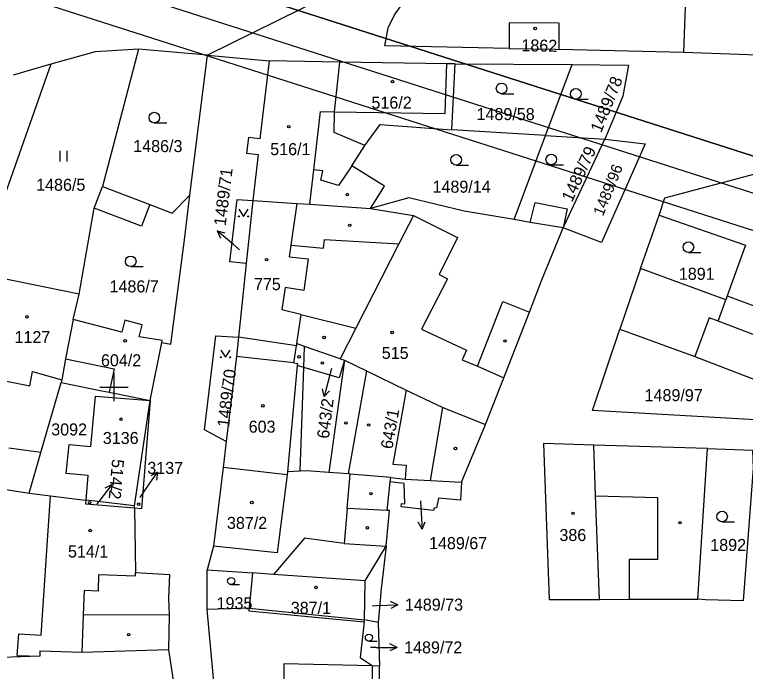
# Model space of a CAD drawing. Extents: x -779302 to -774398, y -1144902 to -1142831.
# Drawn here: x -777514 to -777410.8, y -1143940.2 to -1143847.4 of the extents above; entities that cross this region are included whole.
import ezdxf

# ---------------------------------------------------------------- set-up
doc = ezdxf.new("R2010")
doc.units = 0
for name, color, linetype in [('hektosit - Vrstva 5', 7, 'Continuous'), ('Hranice parcel', 7, 'Continuous'), ('Parcelní čísla', 7, 'Continuous'), ('Pop  PČ popisy', 7, 'Continuous'), ('Vnitřní kresba', 7, 'Continuous'), ('Vrstva 1', 7, 'Continuous'), ('Značky budov', 7, 'Continuous'), ('Značky kultur', 7, 'Continuous')]:
    doc.layers.add(name, color=color, linetype=linetype)

msp = doc.modelspace()

# ---------------------------------------------------------------- linework, layer by layer
at = {"layer": 'hektosit - Vrstva 5'}
for p, q in [((-777500, -1143898), (-777500, -1143902)), ((-777502, -1143900), (-777498, -1143900))]:
    msp.add_line(p, q, dxfattribs=at)
at = {"layer": 'Hranice parcel'}
for p, q in [((-777418.55, -1143826.88), (-777419.52, -1143852.7)), ((-777449.55, -1143834.59), (-777486.78, -1143853.07)), ((-777496.53, -1143852.24), (-777501.62, -1143871.63)), ((-777486.78, -1143853.07), (-777496.53, -1143852.24)), ((-777419.52, -1143852.7), (-777437.09, -1143852.27)), ((-777489.3, -1143872.89), (-777486.78, -1143853.07)), ((-777486.78, -1143853.07), (-777478.06, -1143853.89)), ((-777508.91, -1143854.38), (-777514.23, -1143855.9)), ((-777468.1, -1143854.06), (-777478.06, -1143853.89)), ((-777452.27, -1143863.63), (-777451.81, -1143854.32)), ((-777451.81, -1143854.32), (-777435.27, -1143854.43)), ((-777439.01, -1143864.45), (-777435.27, -1143854.43)), ((-777439.01, -1143864.45), (-777452.27, -1143863.63)), ((-777443.44, -1143876.33), (-777439.01, -1143864.45)), ((-777439.01, -1143864.45), (-777430.65, -1143864.96)), ((-777436.54, -1143877.5), (-777430.65, -1143864.96)), ((-777430.65, -1143864.96), (-777424.95, -1143865.64)), ((-777480.4, -1143873.62), (-777481.32, -1143882.55)), ((-777480.4, -1143873.62), (-777474.11, -1143874.04)), ((-777425.6, -1143883.24), (-777422.97, -1143875.68)), ((-777422.97, -1143875.68), (-777410.76, -1143879.95)), ((-777431.12, -1143879.55), (-777436.54, -1143877.5)), ((-777481.32, -1143882.55), (-777482.42, -1143892.94)), ((-777425.6, -1143883.24), (-777428.52, -1143891.82)), ((-777504.92, -1143886.87), (-777517.38, -1143884.35)), ((-777505.77, -1143890.46), (-777504.92, -1143886.87)), ((-777432.39, -1143903.31), (-777428.52, -1143891.82)), ((-777494.89, -1143901.88), (-777493.26, -1143893.71)), ((-777473.06, -1143894.25), (-777474.19, -1143893.86)), ((-777468.03, -1143895.99), (-777473.06, -1143894.25)), ((-777464.32, -1143897.7), (-777466.91, -1143912.26)), ((-777502.61, -1143901.26), (-777494.89, -1143901.88)), ((-777497.09, -1143916.8), (-777494.89, -1143901.88)), ((-777450.9, -1143913.45), (-777447.5, -1143905.28)), ((-777484.13, -1143907.67), (-777484.58, -1143911.35)), ((-777417.51, -1143929.96), (-777416.15, -1143908.69)), ((-777523.56, -1143913.12), (-777511.98, -1143914.99)), ((-777503.95, -1143916), (-777503.65, -1143912.5)), ((-777460.96, -1143913.39), (-777460.89, -1143912.79)), ((-777461.42, -1143917.43), (-777460.96, -1143913.39)), ((-777497.09, -1143916.8), (-777503.95, -1143916)), ((-777497.09, -1143917.11), (-777497.09, -1143916.8)), ((-777464.49, -1143927.39), (-777461.56, -1143922.46)), ((-777486.85, -1143931.42), (-777486.83, -1143925.84)), ((-777486.83, -1143925.84), (-777480.42, -1143926.26)), ((-777480.42, -1143926.26), (-777480.9, -1143931.26)), ((-777464.62, -1143932.88), (-777464.49, -1143927.39)), ((-777480.9, -1143931.26), (-777486.85, -1143931.42)), ((-777464.65, -1143933.18), (-777464.62, -1143932.88)), ((-777462.69, -1143933.25), (-777464.62, -1143932.88)), ((-777462.69, -1143933.25), (-777462.49, -1143939.42)), ((-777492.29, -1143937.13), (-777489.74, -1143953.34)), ((-777462.49, -1143939.42), (-777463.49, -1143939.4))]:
    msp.add_line(p, q, dxfattribs=at)
for points in [[(-777444.18, -1143852.13), (-777461.74, -1143851.77), (-777461.25, -1143849.21), (-777460.37, -1143847.4), (-777458.98, -1143845.51), (-777456.06, -1143841.9), (-777449.55, -1143834.59)], [(-777437.09, -1143852.27), (-777437.07, -1143848.56), (-777444.17, -1143848.54), (-777444.18, -1143852.13)], [(-777496.53, -1143852.24), (-777502.67, -1143852.6), (-777508.91, -1143854.38)], [(-777444.18, -1143852.13), (-777437.61, -1143852.26), (-777437.09, -1143852.27)], [(-777327.16, -1143876.09), (-777335.43, -1143873.14), (-777361.49, -1143861.7), (-777365.24, -1143860.37), (-777381.18, -1143856.34), (-777388.13, -1143855.07), (-777394.23, -1143854.52), (-777399.48, -1143854.32), (-777404.16, -1143853.96), (-777409.04, -1143853.1), (-777419.52, -1143852.7)], [(-777508.91, -1143854.38), (-777519.36, -1143883.95), (-777517.38, -1143884.35)], [(-777478.06, -1143853.89), (-777479.37, -1143864.92), (-777480.99, -1143864.73), (-777481.26, -1143866.92), (-777479.63, -1143867.11), (-777480.4, -1143873.62)], [(-777464.54, -1143865.84), (-777468.91, -1143864), (-777468.86, -1143861.1), (-777468.1, -1143854.06)], [(-777451.81, -1143854.32), (-777452.98, -1143854.31), (-777468.1, -1143854.06)], [(-777435.27, -1143854.43), (-777427.29, -1143854.49), (-777428.1, -1143858.9), (-777430.65, -1143864.96)], [(-777464.54, -1143865.84), (-777462.38, -1143862.89), (-777452.27, -1143863.63)], [(-777424.95, -1143865.64), (-777427.63, -1143871.69), (-777431.12, -1143879.55)], [(-777463.76, -1143874.74), (-777461.79, -1143871.61), (-777466.4, -1143868.75), (-777464.54, -1143865.84)], [(-777422.97, -1143875.68), (-777422.14, -1143873.24), (-777409.57, -1143869.91)], [(-777504.92, -1143886.87), (-777502.79, -1143874.69), (-777501.62, -1143871.63)], [(-777501.62, -1143871.63), (-777494.94, -1143874.18), (-777491.79, -1143875.42), (-777489.3, -1143872.89)], [(-777493.26, -1143893.71), (-777491.96, -1143893.91), (-777490.04, -1143879.18), (-777489.3, -1143872.89)], [(-777481.32, -1143882.55), (-777483.64, -1143882.28), (-777482.59, -1143873.48), (-777480.4, -1143873.62)], [(-777443.44, -1143876.33), (-777450.52, -1143875.13), (-777458.32, -1143873.25), (-777463.76, -1143874.74)], [(-777474.11, -1143874.04), (-777472.34, -1143874.16), (-777463.76, -1143874.74)], [(-777463.76, -1143874.74), (-777457.68, -1143875.75), (-777459.73, -1143879.75), (-777465.81, -1143891.65), (-777468.03, -1143895.99)], [(-777436.54, -1143877.5), (-777441.17, -1143876.72), (-777443.44, -1143876.33)], [(-777447.5, -1143905.28), (-777444.89, -1143898.71), (-777441.28, -1143889.42), (-777439.52, -1143884.86), (-777436.54, -1143877.5)], [(-777410.76, -1143879.95), (-777413.35, -1143887.12), (-777413.56, -1143887.69), (-777425.6, -1143883.24)], [(-777505.77, -1143890.46), (-777506.83, -1143896.01), (-777507.39, -1143898.97), (-777507.47, -1143899.36)], [(-777493.26, -1143893.71), (-777493.2, -1143893.42), (-777496.45, -1143892.89), (-777496, -1143891.18), (-777498.45, -1143890.54), (-777498.9, -1143892.25), (-777505.77, -1143890.46)], [(-777428.52, -1143891.82), (-777417.94, -1143895.67), (-777397.97, -1143903.33)], [(-777484.13, -1143907.67), (-777487.22, -1143906.02), (-777485.63, -1143892.74), (-777482.42, -1143892.94)], [(-777482.42, -1143892.94), (-777482.69, -1143895.68), (-777484.13, -1143907.67)], [(-777474.19, -1143893.86), (-777474.23, -1143894.15), (-777482.42, -1143892.94)], [(-777473.7, -1143911.9), (-777473.17, -1143897.22), (-777473.06, -1143894.25)], [(-777468.03, -1143895.99), (-777467.45, -1143896.19), (-777464.32, -1143897.7)], [(-777464.32, -1143897.7), (-777458.69, -1143900.41), (-777453.51, -1143902.88), (-777447.5, -1143905.28)], [(-777511.98, -1143914.99), (-777510.32, -1143909.23), (-777507.47, -1143899.36)], [(-777507.47, -1143899.36), (-777501.73, -1143900.51), (-777500.66, -1143900.73), (-777494.89, -1143901.88)], [(-777503.65, -1143912.5), (-777506.75, -1143912.19), (-777506.35, -1143908.11), (-777503.28, -1143908.41), (-777502.61, -1143901.26)], [(-777494.89, -1143901.88), (-777496.09, -1143917.19), (-777497.09, -1143917.11)], [(-777400.06, -1143908.12), (-777408.55, -1143904.69), (-777432.39, -1143903.31)], [(-777416.15, -1143908.69), (-777432.2, -1143908.19), (-777439.33, -1143907.97), (-777438.5, -1143930.01), (-777431.41, -1143930), (-777427.19, -1143929.98), (-777417.51, -1143929.96)], [(-777416.15, -1143908.69), (-777409.77, -1143908.89), (-777409.7, -1143911.46), (-777411.07, -1143930.18), (-777416.41, -1143930.04), (-777417.51, -1143929.96)], [(-777484.58, -1143911.35), (-777485.95, -1143922.48), (-777486.83, -1143925.84)], [(-777473.7, -1143911.9), (-777475.5, -1143911.99), (-777475.53, -1143912.39), (-777484.58, -1143911.35)], [(-777466.91, -1143912.26), (-777469.63, -1143912.07), (-777472.78, -1143911.85), (-777473.7, -1143911.9)], [(-777460.89, -1143912.79), (-777466.62, -1143912.28), (-777466.91, -1143912.26)], [(-777460.89, -1143912.79), (-777458.86, -1143913.02), (-777455.28, -1143913.2), (-777450.9, -1143913.45)], [(-777450.9, -1143913.45), (-777451.05, -1143915.97), (-777454.15, -1143915.69), (-777454.41, -1143917.08), (-777454.78, -1143917.12), (-777454.87, -1143917.46), (-777459.42, -1143916.92), (-777459.36, -1143916.44), (-777458.92, -1143916.5), (-777458.98, -1143913.64), (-777460.96, -1143913.39)], [(-777511.98, -1143914.99), (-777508.97, -1143915.37), (-777504.07, -1143915.99), (-777503.95, -1143916)], [(-777497.09, -1143917.11), (-777504, -1143916.56), (-777503.95, -1143916)], [(-777497.09, -1143917.11), (-777496.98, -1143926.19), (-777492.18, -1143926.47), (-777492.28, -1143929.82), (-777492.21, -1143932.2), (-777492.29, -1143937.13)], [(-777461.42, -1143917.43), (-777467.05, -1143917.15), (-777467.49, -1143922.1), (-777473.07, -1143921.35), (-777477.48, -1143926.47), (-777478.08, -1143926.42), (-777480.42, -1143926.26)], [(-777461.56, -1143922.46), (-777461.07, -1143917.46), (-777461.42, -1143917.43)], [(-777461.56, -1143922.46), (-777462.24, -1143928.53), (-777462.69, -1143933.25)], [(-777481.58, -1143968.55), (-777483.22, -1143963.84), (-777483.95, -1143961.55), (-777484.96, -1143951.84), (-777486.85, -1143931.42)], [(-777480.9, -1143931.26), (-777480.96, -1143931.61), (-777464.65, -1143933.18)], [(-777464.65, -1143933.18), (-777465.2, -1143938.21), (-777463.49, -1143939.4)], [(-777492.29, -1143937.13), (-777504.48, -1143937.52), (-777510.46, -1143937.33), (-777510.48, -1143938), (-777523.95, -1143938.51)], [(-777463.49, -1143939.4), (-777476, -1143939.12), (-777476.05, -1143953.74), (-777477.1, -1143953.73), (-777477.24, -1143968.59)], [(-777462.93, -1143951.45), (-777463.45, -1143946.96), (-777463.49, -1143939.4)], [(-777462.43, -1143951.45), (-777462.45, -1143946.98), (-777462.49, -1143939.42)]]:
    msp.add_lwpolyline(points, dxfattribs=at)
at = {"layer": 'Pop  PČ popisy'}
for p, q in [((-777483.11, -1143879.85), (-777485.41, -1143877.92)), ((-777485.41, -1143877.92), (-777484.32, -1143878.18)), ((-777485.41, -1143877.92), (-777484.96, -1143878.95)), ((-777482.25, -1143880.58), (-777483.11, -1143879.85)), ((-777469.25, -1143897.39), (-777469.54, -1143898.45)), ((-777469.54, -1143898.45), (-777470.32, -1143901.35)), ((-777470.32, -1143901.35), (-777470.54, -1143900.25)), ((-777470.32, -1143901.35), (-777469.57, -1143900.51)), ((-777495.55, -1143914.48), (-777493.83, -1143912.02)), ((-777493.83, -1143912.02), (-777494.81, -1143912.55)), ((-777493.83, -1143912.02), (-777493.99, -1143913.13)), ((-777502.09, -1143916.17), (-777500.28, -1143913.77)), ((-777500.28, -1143913.77), (-777501.29, -1143914.27)), ((-777500.28, -1143913.77), (-777500.49, -1143914.87)), ((-777496.32, -1143915.58), (-777495.55, -1143914.48)), ((-777502.36, -1143916.53), (-777502.09, -1143916.17)), ((-777456.68, -1143916.08), (-777456.63, -1143917.07)), ((-777456.63, -1143917.07), (-777456.47, -1143920.07)), ((-777456.47, -1143920.07), (-777457.03, -1143919.09)), ((-777456.47, -1143920.07), (-777456.03, -1143919.04)), ((-777462.89, -1143930.86), (-777459.89, -1143930.76)), ((-777459.89, -1143930.76), (-777460.91, -1143930.29)), ((-777459.89, -1143930.76), (-777460.87, -1143931.29)), ((-777463.52, -1143930.89), (-777462.89, -1143930.86)), ((-777463, -1143936.78), (-777463.76, -1143936.78)), ((-777463, -1143936.78), (-777460, -1143936.78)), ((-777460, -1143936.78), (-777461, -1143936.28)), ((-777460, -1143936.78), (-777461, -1143937.28))]:
    msp.add_line(p, q, dxfattribs=at)
at = {"layer": 'Vnitřní kresba'}
for p, q in [((-777453.19, -1143861.34), (-777452.98, -1143854.31)), ((-777471.77, -1143869.29), (-777470.8, -1143861.07)), ((-777470.8, -1143861.07), (-777468.86, -1143861.1)), ((-777468.86, -1143861.1), (-777453.19, -1143861.34)), ((-777466.4, -1143868.75), (-777468.27, -1143871.5)), ((-777472.34, -1143874.16), (-777471.77, -1143869.29)), ((-777470.49, -1143869.44), (-777471.77, -1143869.29)), ((-777470.75, -1143870.78), (-777470.49, -1143869.44)), ((-777468.27, -1143871.5), (-777470.75, -1143870.78)), ((-777441.17, -1143876.72), (-777440.49, -1143873.91)), ((-777440.49, -1143873.91), (-777435.97, -1143874.82)), ((-777496.11, -1143877.24), (-777502.79, -1143874.69)), ((-777494.94, -1143874.18), (-777496.11, -1143877.24)), ((-777474.95, -1143879.92), (-777474.11, -1143874.04)), ((-777435.97, -1143874.82), (-777436.54, -1143877.5)), ((-777457.68, -1143875.75), (-777451.44, -1143878.84)), ((-777470.38, -1143880.35), (-777470.27, -1143879.16)), ((-777470.27, -1143879.16), (-777459.73, -1143879.75)), ((-777451.44, -1143878.84), (-777454.05, -1143884.11)), ((-777475.19, -1143881.59), (-777474.95, -1143879.92)), ((-777474.95, -1143879.92), (-777470.38, -1143880.35)), ((-777475.19, -1143881.59), (-777472.57, -1143881.89)), ((-777472.57, -1143881.89), (-777473.18, -1143886.37)), ((-777454.05, -1143884.11), (-777452.89, -1143884.68)), ((-777452.89, -1143884.68), (-777456.57, -1143891.83)), ((-777475.81, -1143885.92), (-777476.26, -1143889.07)), ((-777473.18, -1143886.37), (-777475.81, -1143885.92)), ((-777413.35, -1143887.12), (-777394.67, -1143894.05)), ((-777448.63, -1143897.05), (-777445.03, -1143887.92)), ((-777445.03, -1143887.92), (-777441.28, -1143889.42)), ((-777414.64, -1143890.69), (-777413.56, -1143887.69)), ((-777473.61, -1143889.72), (-777476.26, -1143889.07)), ((-777473.61, -1143889.72), (-777474.19, -1143893.86)), ((-777473.61, -1143889.72), (-777465.81, -1143891.65)), ((-777415.88, -1143890.22), (-777417.94, -1143895.67)), ((-777414.64, -1143890.69), (-777415.88, -1143890.22)), ((-777395.99, -1143897.77), (-777414.64, -1143890.69)), ((-777456.57, -1143891.83), (-777450.18, -1143894.8)), ((-777474.57, -1143896.59), (-777474.23, -1143894.15)), ((-777474.57, -1143896.59), (-777482.69, -1143895.68)), ((-777450.18, -1143894.8), (-777450.8, -1143896.14)), ((-777506.83, -1143896.01), (-777499.99, -1143897.4)), ((-777474.57, -1143896.59), (-777474.08, -1143896.65)), ((-777474.08, -1143896.65), (-777474.11, -1143896.95)), ((-777467.45, -1143896.19), (-777469.63, -1143912.07)), ((-777467.45, -1143896.19), (-777468.18, -1143898.68)), ((-777450.8, -1143896.14), (-777448.63, -1143897.05)), ((-777499.99, -1143897.4), (-777500.66, -1143900.73)), ((-777474.11, -1143896.95), (-777475.5, -1143911.99)), ((-777473.17, -1143897.22), (-777474.11, -1143896.95)), ((-777468.18, -1143898.68), (-777473.17, -1143897.22)), ((-777448.63, -1143897.05), (-777444.89, -1143898.71)), ((-777511.91, -1143899.82), (-777511.5, -1143897.79)), ((-777511.5, -1143897.79), (-777507.39, -1143898.97)), ((-777516.19, -1143898.97), (-777511.91, -1143899.82)), ((-777458.69, -1143900.41), (-777460.58, -1143910.9)), ((-777455.28, -1143913.2), (-777453.51, -1143902.88)), ((-777510.32, -1143909.23), (-777514.85, -1143908.64)), ((-777431.94, -1143915.36), (-777432.2, -1143908.19)), ((-777460.58, -1143910.9), (-777458.72, -1143911.03)), ((-777458.72, -1143911.03), (-777458.86, -1143913.02)), ((-777475.53, -1143912.39), (-777476.96, -1143923.4)), ((-777467.05, -1143917.15), (-777466.62, -1143912.28)), ((-777510.31, -1143935.05), (-777508.97, -1143915.37)), ((-777431.41, -1143930), (-777431.94, -1143915.36)), ((-777431.94, -1143915.36), (-777423.2, -1143915.61)), ((-777423.2, -1143915.61), (-777423.18, -1143924.34)), ((-777476.96, -1143923.4), (-777485.95, -1143922.48)), ((-777467.49, -1143922.1), (-777461.56, -1143922.46)), ((-777423.18, -1143924.34), (-777427.2, -1143924.35)), ((-777427.2, -1143924.35), (-777427.19, -1143929.98)), ((-777502.18, -1143926.51), (-777502.26, -1143928.82)), ((-777496.97, -1143926.74), (-777502.18, -1143926.51)), ((-777496.97, -1143926.74), (-777496.98, -1143926.19)), ((-777464.49, -1143927.39), (-777477.48, -1143926.47)), ((-777504.3, -1143932.25), (-777504.19, -1143928.75)), ((-777502.26, -1143928.82), (-777504.19, -1143928.75)), ((-777480.9, -1143931.26), (-777464.62, -1143932.88)), ((-777504.48, -1143937.52), (-777504.3, -1143932.25)), ((-777492.21, -1143932.2), (-777504.3, -1143932.25)), ((-777513.66, -1143937.95), (-777513.46, -1143934.86)), ((-777513.46, -1143934.86), (-777510.31, -1143935.05)), ((-777513.66, -1143937.95), (-777510.48, -1143938))]:
    msp.add_line(p, q, dxfattribs=at)
at = {"layer": 'Vrstva 1'}
for points in [[(-776606.88, -1143822.95), (-777806.9, -1143438.86), (-777897.43, -1143721.71), (-776697.42, -1144105.81)], [(-776700.65, -1144099.52), (-777891.15, -1143718.47), (-777803.66, -1143445.14), (-776613.17, -1143826.19)], [(-776619.45, -1143829.42), (-777605.19, -1143513.91), (-777689.63, -1143777.73), (-776703.89, -1144093.24)], [(-776703.89, -1144093.24), (-777689.63, -1143777.73), (-777605.19, -1143513.91), (-776619.45, -1143829.42)]]:
    msp.add_lwpolyline(points, close=True, dxfattribs=at)
at = {"layer": 'Značky budov'}
for centre in [(-777440.49, -1143849.32), (-777460.65, -1143856.82), (-777475.3, -1143863.19), (-777467.02, -1143872.79), (-777466.68, -1143877.14), (-777478.44, -1143882), (-777512.28, -1143890.07), (-777460.7, -1143892.28), (-777498.42, -1143893.46), (-777470.31, -1143892.99), (-777444.75, -1143893.48), (-777473.84, -1143895.72), (-777470.55, -1143896.59), (-777478.96, -1143902.65), (-777499, -1143904.54), (-777467.23, -1143905.07), (-777464.01, -1143905.36), (-777451.75, -1143908.67), (-777463.68, -1143915.05), (-777503.45, -1143916.33), (-777480.52, -1143916.31), (-777496.51, -1143916.54), (-777435.15, -1143917.83), (-777420.01, -1143919.15), (-777503.37, -1143920.27), (-777464.19, -1143919.89), (-777471.45, -1143928.32), (-777497.94, -1143934.98)]:
    msp.add_circle(centre, 0.175, dxfattribs=at)
at = {"layer": 'Značky kultur'}
for p, q in [((-777445.23, -1143858.54), (-777443.48, -1143858.54)), ((-777434.73, -1143859.3), (-777432.98, -1143859.3)), ((-777494.3, -1143862.67), (-777492.55, -1143862.67)), ((-777507.62, -1143868.12), (-777507.62, -1143866.62)), ((-777506.62, -1143868.12), (-777506.62, -1143866.62)), ((-777451.64, -1143868.64), (-777449.89, -1143868.64)), ((-777438.21, -1143868.58), (-777436.46, -1143868.58)), ((-777418.83, -1143880.98), (-777417.08, -1143880.98)), ((-777497.64, -1143882.98), (-777495.89, -1143882.98)), ((-777414.07, -1143919.04), (-777412.32, -1143919.04)), ((-777483.44, -1143927.91), (-777482.26, -1143927.91)), ((-777463.97, -1143935.9), (-777462.8, -1143935.9))]:
    msp.add_line(p, q, dxfattribs=at)
for points in [[(-777482.36, -1143874.86), (-777481.69, -1143875.87), (-777481.02, -1143874.86)], [(-777484.92, -1143894.77), (-777484.25, -1143895.78), (-777483.58, -1143894.77)]]:
    msp.add_lwpolyline(points, dxfattribs=at)
for centre, radius in [((-777445.23, -1143857.79), 0.75), ((-777434.73, -1143858.55), 0.75), ((-777494.3, -1143861.92), 0.75), ((-777451.64, -1143867.89), 0.75), ((-777438.21, -1143867.83), 0.75), ((-777482.36, -1143875.87), 0.067), ((-777481.02, -1143875.87), 0.067), ((-777418.83, -1143880.23), 0.75), ((-777497.64, -1143882.23), 0.75), ((-777484.92, -1143895.78), 0.067), ((-777483.58, -1143895.78), 0.067), ((-777414.07, -1143918.29), 0.75), ((-777483.44, -1143927.41), 0.502), ((-777463.98, -1143935.4), 0.502)]:
    msp.add_circle(centre, radius, dxfattribs=at)

# ---------------------------------------------------------------- texts
at = {"layer": 'Parcelní čísla'}
for s, height, rotation, p in [('1862', 1.7, 359, (-777442.44, -1143852.54)), ('1489/78', 1.7, 68, (-777431.16, -1143864.16)), ('1489/79', 1.7, 65, (-777435.28, -1143873.96)), ('1489/96', 1.568, 68, (-777430.9, -1143875.93)), ('1489/71', 1.7, 83, (-777484.22, -1143877.29)), ('1489/70', 1.7, 83, (-777483.75, -1143905.74)), ('643/2', 1.7, 83, (-777469.64, -1143907.35)), ('643/1', 1.7, 80, (-777460.66, -1143908.84)), ('514/2', 1.7, 265, (-777500.26, -1143910.11))]:
    msp.add_text(s, height=height, rotation=rotation, dxfattribs=at).set_placement(p)
for s, p in [('516/2', (-777463.62, -1143860.65)), ('1489/58', (-777448.77, -1143862.27)), ('1486/3', (-777497.28, -1143866.79)), ('516/1', (-777477.92, -1143867.22)), ('1486/5', (-777511, -1143872.26)), ('1489/14', (-777454.99, -1143872.53)), ('1891', (-777420.18, -1143884.84)), ('1486/7', (-777500.63, -1143886.62)), ('775', (-777480.22, -1143886.3)), ('1127', (-777514.06, -1143893.78)), ('515', (-777462.16, -1143896.02)), ('604/2', (-777501.84, -1143897.06)), ('1489/97', (-777425.02, -1143901.99)), ('603', (-777480.97, -1143906.44)), ('3092', (-777508.87, -1143906.83)), ('3136', (-777501.58, -1143908.04)), ('3137', (-777495.29, -1143912.27)), ('387/2', (-777484.04, -1143920.04)), ('386', (-777437.06, -1143921.75)), ('1489/67', (-777455.48, -1143922.9)), ('1892', (-777415.74, -1143923.16)), ('514/1', (-777506.5, -1143924.08)), ('1935', (-777485.5, -1143931.39)), ('387/1', (-777475.02, -1143932.04)), ('1489/73', (-777458.89, -1143931.59)), ('1489/72', (-777459, -1143937.63))]:
    msp.add_text(s, height=1.7, dxfattribs=at).set_placement(p)

doc.saveas('drawing.dxf')
